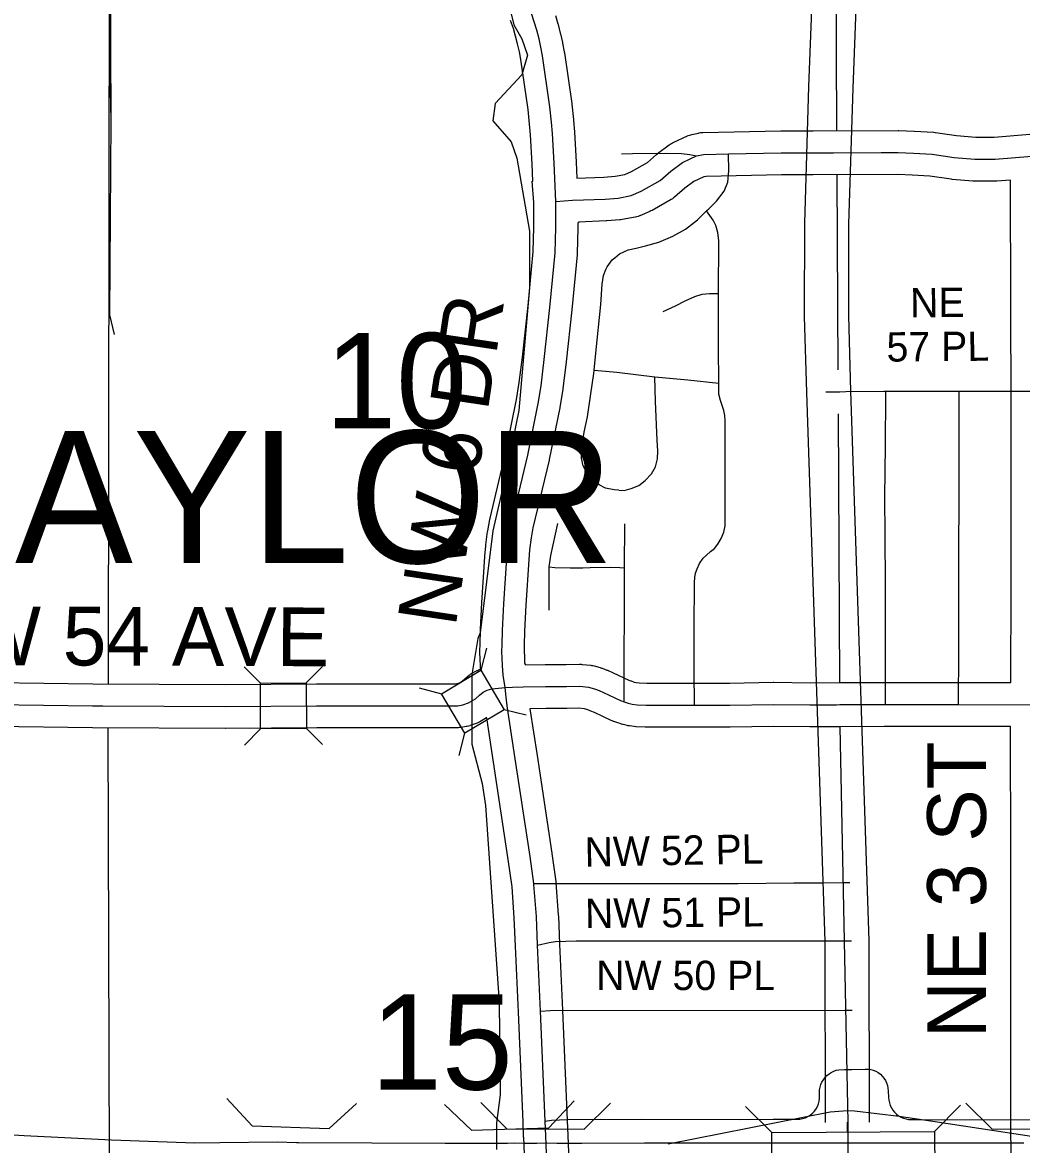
# Model space of a CAD drawing. Extents: x -1403959 to 81668, y -1400582 to 11018.
# Drawn here: x 7081.4 to 7213, y 8660.1 to 8808.1 of the extents above; entities that cross this region are included whole.
import ezdxf

# ---------------------------------------------------------------- set-up
doc = ezdxf.new("R2010")
doc.units = 0
for name, color, linetype in [('tdCiAirportTxt', 7, 'Continuous'), ('tdCiCityDivCarto', 7, 'Continuous'), ('tdCiCityStreetTxt', 7, 'Continuous'), ('tdCiCoBndryTxt', 7, 'Continuous'), ('tdCiSecText', 7, 'Continuous'), ('tdCiSectLine', 7, 'Continuous'), ('tdCiUABTitleFrame', 7, 'Continuous'), ('tdCoCityStreetMajor', 7, 'Continuous'), ('tdCoCoBndryPart', 7, 'Continuous'), ('tdCoDivCarto', 7, 'Continuous'), ('tdCoPriCL', 7, 'Continuous'), ('tdCoSecRteCL', 7, 'Continuous'), ('tdCoSectLinePart', 7, 'Continuous'), ('tdCoSectNmbr', 7, 'Continuous'), ('tdCoSurfBitum', 7, 'Continuous'), ('tdCoSurfEarth', 7, 'Continuous')]:
    doc.layers.add(name, color=color, linetype=linetype)

msp = doc.modelspace()

# ---------------------------------------------------------------- linework, layer by layer
at = {"layer": 'tdCiAirportTxt'}
msp.add_lwpolyline([(7035.48, 8664.22), (7081.62, 8661.34), (7093.16, 8660.77), (7104.1, 8660.36), (7107.42, 8660.4), (7114.99, 8660.5), (7117.5, 8660.4), (7117.78, 8660.4), (7137.09, 8660.34), (7144.26, 8660.34), (7145.29, 8660.35), (7146.24, 8660.36), (7147.5, 8660.33), (7149.17, 8660.34), (7150.49, 8660.36), (7151.83, 8660.33), (7152.39, 8660.33), (7155.09, 8660.35), (7163.37, 8660.37), (7166.67, 8660.39), (7167.76, 8660.37), (7187.89, 8660.36), (7188.25, 8660.36), (7190.11, 8660.38), (7193.17, 8660.36), (7213.33, 8660.37)], dxfattribs=at)
at = {"layer": 'tdCiCityDivCarto'}
for points in [[(7160.33, 8790.73), (7161.79, 8790.79), (7166.12, 8790.84), (7168.23, 8790.81), (7169.33, 8790.66), (7170.22, 8790.46)], [(7187.23, 8759.37), (7187.69, 8759.37), (7188.21, 8759.37), (7189.09, 8759.37), (7189.88, 8759.42), (7194.9, 8759.46), (7195.14, 8759.46), (7195.27, 8759.46), (7203.78, 8759.46), (7204.71, 8759.46), (7204.81, 8759.46)], [(7195.13, 8718.16), (7195.12, 8718.78), (7195.09, 8722.04), (7195.1, 8728.28), (7195.09, 8734.03), (7195.06, 8740.49), (7195.01, 8745.47), (7195.09, 8752.27), (7195.14, 8758.95), (7195.14, 8759.46)], [(7204.73, 8718.17), (7204.75, 8725.27), (7204.79, 8727.48), (7204.75, 8734.39), (7204.77, 8740.13), (7204.81, 8743.51), (7204.81, 8750.88), (7204.81, 8757.78), (7204.81, 8759.46)], [(7204.81, 8759.46), (7214.47, 8759.44), (7214.57, 8759.44)], [(7150.8, 8730.58), (7150.82, 8736.28), (7150.91, 8736.88), (7151.02, 8737.8), (7151.96, 8742.02)], [(7160.71, 8736.18), (7160.76, 8741.98)], [(7150.82, 8736.28), (7151.56, 8736.21), (7153.56, 8736.15), (7155.24, 8736.18), (7156.2, 8736.23), (7158.85, 8736.26), (7160.13, 8736.23), (7160.71, 8736.18)], [(7160.66, 8718.52), (7160.71, 8736.18)], [(7148.78, 8694.55), (7154.02, 8694.58), (7160.02, 8694.55), (7169.18, 8694.57), (7175.71, 8694.58), (7183.05, 8694.63), (7186.96, 8694.64), (7189.47, 8694.67), (7189.81, 8694.68), (7190.4, 8694.68)], [(7149.25, 8686.42), (7150.79, 8686.79), (7151.65, 8686.91), (7154.34, 8687.01), (7189.67, 8686.99), (7190.09, 8686.99)], [(7190.09, 8686.99), (7190.09, 8686.99), (7190.62, 8686.99)], [(7149.67, 8677.71), (7150.95, 8677.81), (7189.73, 8677.85), (7190.18, 8677.85), (7190.7, 8677.86)], [(7150.27, 8663.23), (7151.11, 8663.35), (7153.2, 8663.44), (7162.98, 8663.51), (7175.86, 8663.44), (7180.33, 8663.49), (7180.78, 8663.49)], [(7198.92, 8663.46), (7214.53, 8663.42)]]:
    msp.add_lwpolyline(points, dxfattribs=at)
at = {"layer": 'tdCiCityStreetTxt'}
for p, q in [((7180.12, 8661.72), (7176.65, 8665.14)), ((7201.57, 8661.85), (7204.99, 8665.32)), ((7180.12, 8661.72), (7201.57, 8661.85)), ((7180.18, 8651.97), (7180.12, 8661.72)), ((7201.57, 8661.85), (7201.63, 8652.11))]:
    msp.add_line(p, q, dxfattribs=at)
at = {"layer": 'tdCiCoBndryTxt'}
for points in [[(7151.66, 8784.45), (7151.45, 8789.53), (7151.24, 8793.43), (7151.12, 8794.92), (7150.89, 8796.96), (7149.93, 8803.66), (7149.72, 8804.8), (7149.47, 8805.92), (7149.17, 8807.04), (7148.84, 8808.15), (7148.46, 8809.24), (7147.24, 8812.86), (7147.03, 8813.52), (7146.85, 8814.2), (7146.72, 8814.84)], [(7151.66, 8784.45), (7153.87, 8784.62), (7158.18, 8784.79), (7159.87, 8784.92), (7161.6, 8785.25), (7162.92, 8785.81), (7165.43, 8787.24), (7166.84, 8788.45), (7168.35, 8789.6), (7170.22, 8790.46), (7171.13, 8790.66), (7174.43, 8790.73), (7181.37, 8790.88), (7185.59, 8790.88), (7187.28, 8790.88), (7187.79, 8790.88)], [(7187.79, 8790.88), (7188.24, 8790.88), (7194.55, 8790.9)], [(7194.55, 8790.9), (7194.55, 8790.9)], [(7194.55, 8790.9), (7196.78, 8790.9), (7198.78, 8790.84), (7201.27, 8790.68), (7204.15, 8790.27), (7206.87, 8790.03), (7209.54, 8790.03), (7214.39, 8790.44)], [(7144.99, 8720.38), (7144.76, 8722.01), (7144.65, 8723.31), (7144.63, 8724.27), (7144.58, 8725.15), (7144.61, 8726.04), (7144.65, 8727.91), (7144.84, 8731.41), (7145.23, 8737.45), (7145.34, 8738.84), (7145.57, 8740.56), (7145.83, 8742.03), (7147.97, 8751.02), (7149.35, 8757.84), (7149.74, 8760.17), (7150.16, 8763.63), (7150.91, 8770.47), (7151.58, 8777.7), (7151.66, 8781.03), (7151.66, 8784.45)], [(7091.99, 8717.97), (7108.18, 8717.9), (7120.17, 8717.97), (7137.09, 8717.96), (7138.75, 8718), (7139.41, 8718.11), (7140.19, 8718.39), (7141.08, 8718.9), (7141.61, 8719.37), (7142.1, 8719.78), (7142.62, 8720.05), (7143.24, 8720.24), (7144.12, 8720.3), (7144.99, 8720.38), (7145.98, 8720.46), (7147.37, 8720.48), (7150.33, 8720.53), (7153.08, 8720.53), (7154.84, 8720.55), (7155.98, 8720.43), (7156.77, 8720.21), (7157.4, 8719.98), (7157.98, 8719.73), (7160.2, 8718.67), (7160.66, 8718.52), (7161.22, 8718.33), (7161.73, 8718.21), (7162.39, 8718.13), (7163.58, 8718.07), (7169.95, 8718.08), (7174.61, 8718.08), (7180.35, 8718.17), (7185.16, 8718.12), (7188.65, 8718.13), (7189.09, 8718.14)], [(7145.26, 8718), (7145.12, 8719.1), (7144.99, 8720.38)], [(7019.74, 8718.77), (7027.63, 8718.74), (7036.29, 8718.7), (7054.38, 8718.47), (7063.69, 8718.34), (7077.68, 8718.14), (7090.66, 8717.98), (7091.99, 8717.97)], [(7152.69, 8605.18), (7152.68, 8606.04), (7152.58, 8608.54), (7152.07, 8620.51), (7150.78, 8651.32), (7150.7, 8654), (7150.49, 8657.87), (7150.34, 8661.24), (7150.27, 8663.23), (7149.67, 8677.71), (7149.25, 8686.42), (7149.11, 8690.21), (7148.8, 8694.44), (7148.78, 8694.55), (7148.28, 8698.13), (7146.33, 8710.97), (7145.26, 8718)], [(7189.09, 8718.14), (7189.6, 8718.14), (7194.92, 8718.16), (7195.13, 8718.16)], [(7195.13, 8718.16), (7203.33, 8718.17), (7203.34, 8718.17)], [(7203.34, 8718.17), (7204.73, 8718.17)], [(7204.73, 8718.17), (7214.49, 8718.13), (7226.72, 8718.16), (7226.79, 8718.16)]]:
    msp.add_lwpolyline(points, dxfattribs=at)
at = {"layer": 'tdCiSecText'}
for points in [[(7142.56, 8725.6), (7141.81, 8722.67), (7144.89, 8717.46)], [(7110.6, 8723.11), (7112.75, 8720.98), (7118.8, 8721.02)], [(7120.93, 8723.18), (7118.8, 8721.02), (7118.84, 8714.97)], [(7133.67, 8720.33), (7136.6, 8719.58), (7141.81, 8722.67)], [(7110.67, 8712.78), (7112.79, 8714.93), (7112.75, 8720.98)], [(7138.94, 8711.45), (7139.69, 8714.38), (7136.6, 8719.58)], [(7147.76, 8716.73), (7144.89, 8717.46), (7139.69, 8714.38)], [(7120.95, 8712.89), (7118.84, 8714.97), (7112.79, 8714.93)]]:
    msp.add_lwpolyline(points, dxfattribs=at)
at = {"layer": 'tdCiSectLine'}
for points in [[(7151.62, 8808.99), (7151.95, 8807.88), (7151.98, 8807.79), (7151.98, 8807.78), (7152.27, 8806.66), (7152.3, 8806.56), (7152.55, 8805.43), (7152.57, 8805.36), (7152.57, 8805.33), (7152.78, 8804.19), (7152.8, 8804.07), (7153.77, 8797.38), (7153.77, 8797.34), (7153.78, 8797.29), (7154.01, 8795.25), (7154.02, 8795.14), (7154.13, 8793.65), (7154.13, 8793.62), (7154.14, 8793.59), (7154.35, 8789.69), (7154.35, 8789.65), (7154.44, 8787.55), (7158.01, 8787.69), (7159.49, 8787.81), (7160.75, 8788.04), (7161.63, 8788.42), (7163.75, 8789.62), (7164.94, 8790.65), (7165.07, 8790.76), (7165.09, 8790.77), (7166.6, 8791.92), (7166.74, 8792.01), (7166.9, 8792.11), (7167.07, 8792.2), (7167.14, 8792.24), (7169.01, 8793.1), (7169.11, 8793.14), (7169.29, 8793.21), (7169.47, 8793.26), (7169.59, 8793.29), (7170.49, 8793.49), (7170.56, 8793.51), (7170.75, 8793.54), (7170.94, 8793.56), (7171.06, 8793.56), (7181.31, 8793.78), (7181.37, 8793.78), (7185.59, 8793.78), (7196.78, 8793.8), (7196.78, 8793.8), (7196.88, 8793.8), (7198.87, 8793.74), (7198.95, 8793.73), (7201.44, 8793.58), (7201.46, 8793.58), (7201.64, 8793.56), (7201.68, 8793.56), (7204.48, 8793.16), (7207, 8792.94), (7209.42, 8792.94), (7214.11, 8793.33)], [(7108.18, 8720.8), (7120.15, 8720.87), (7120.17, 8720.87), (7120.17, 8720.87), (7137.05, 8720.86), (7138.48, 8720.9), (7138.69, 8720.93), (7138.97, 8721.03), (7139.37, 8721.27), (7139.68, 8721.54), (7139.69, 8721.55), (7139.75, 8721.6), (7140.24, 8722.01), (7140.33, 8722.08), (7140.48, 8722.19), (7140.65, 8722.29), (7140.78, 8722.36), (7141.3, 8722.63), (7141.34, 8722.65), (7141.51, 8722.73), (7141.69, 8722.79), (7141.74, 8722.81), (7141.78, 8722.82), (7141.76, 8723.05), (7141.75, 8723.12), (7141.75, 8723.26), (7141.73, 8724.16), (7141.68, 8724.99), (7141.68, 8725.15), (7141.68, 8725.25), (7141.71, 8726.12), (7141.75, 8727.96), (7141.75, 8728.07), (7141.94, 8731.57), (7141.95, 8731.6), (7142.33, 8737.64), (7142.33, 8737.64), (7142.34, 8737.69), (7142.45, 8739.07), (7142.47, 8739.21), (7142.47, 8739.22), (7142.69, 8740.94), (7142.71, 8741.06), (7142.97, 8742.53), (7142.98, 8742.59), (7143.01, 8742.7), (7145.14, 8751.64), (7146.5, 8758.37), (7146.87, 8760.58), (7147.28, 8763.96), (7148.02, 8770.77), (7148.69, 8777.87), (7148.76, 8781.06), (7148.76, 8784.34), (7148.54, 8787.12), (7148.65, 8787.13), (7148.56, 8789.39), (7148.34, 8793.24), (7148.23, 8794.65), (7148.02, 8796.59), (7147.07, 8803.19), (7146.88, 8804.21), (7146.65, 8805.24), (7146.38, 8806.25), (7146.08, 8807.25), (7145.72, 8808.3)], [(7163.65, 8720.97), (7174.58, 8720.98), (7180.3, 8721.08), (7180.35, 8721.08), (7180.38, 8721.08), (7185.17, 8721.02), (7189.08, 8721.04), (7189.08, 8721.04), (7194.91, 8721.06), (7194.92, 8721.06), (7204.72, 8721.07), (7204.73, 8721.07), (7204.74, 8721.07), (7211.6, 8721.04), (7211.66, 8733.63), (7211.65, 8743.08), (7211.65, 8743.09), (7211.65, 8743.1), (7211.68, 8748.19), (7211.66, 8755.25), (7211.66, 8755.25), (7211.66, 8755.26), (7211.68, 8761.85), (7211.62, 8766.87), (7211.62, 8766.9), (7211.62, 8775.16), (7211.59, 8782.94), (7211.56, 8787.29), (7209.78, 8787.14), (7209.73, 8787.14), (7209.54, 8787.13), (7206.87, 8787.13), (7206.68, 8787.14), (7206.62, 8787.14), (7203.89, 8787.38), (7203.77, 8787.4), (7203.74, 8787.4), (7200.97, 8787.79), (7198.64, 8787.94), (7196.74, 8788), (7185.6, 8787.98), (7185.59, 8787.98), (7181.4, 8787.98), (7171.48, 8787.77), (7171.16, 8787.7), (7169.85, 8787.1), (7168.66, 8786.2), (7167.33, 8785.04), (7167.2, 8784.94), (7167.04, 8784.83), (7166.88, 8784.73), (7166.87, 8784.72), (7164.35, 8783.29), (7164.2, 8783.21), (7164.06, 8783.14), (7162.74, 8782.58), (7162.71, 8782.57), (7162.53, 8782.5), (7162.35, 8782.45), (7162.17, 8782.4), (7162.13, 8782.4), (7160.4, 8782.07), (7160.25, 8782.05), (7160.09, 8782.03), (7158.4, 8781.9), (7158.37, 8781.9), (7158.29, 8781.9), (7154.67, 8781.75), (7154.68, 8781.67), (7154.56, 8781.66), (7154.56, 8781.02), (7154.56, 8780.96), (7154.49, 8777.63), (7154.48, 8777.51), (7154.47, 8777.43), (7153.8, 8770.2), (7153.8, 8770.16), (7153.05, 8763.31), (7153.04, 8763.28), (7152.62, 8759.82), (7152.62, 8759.79), (7152.6, 8759.69), (7152.21, 8757.36), (7152.2, 8757.28), (7152.19, 8757.27), (7150.82, 8750.44), (7150.79, 8750.35), (7148.67, 8741.44), (7148.44, 8740.12), (7148.23, 8738.53), (7148.12, 8737.24), (7147.74, 8731.24), (7147.55, 8727.8), (7147.52, 8725.99), (7147.51, 8725.93), (7147.49, 8725.17), (7147.53, 8724.43), (7147.53, 8724.32), (7147.54, 8723.56), (7147.58, 8723.56), (7147.59, 8723.53), (7147.62, 8723.53), (7147.63, 8723.39), (7150.28, 8723.43), (7150.33, 8723.43), (7153.06, 8723.43), (7154.81, 8723.45), (7154.84, 8723.45), (7155.03, 8723.45), (7155.14, 8723.44), (7156.29, 8723.32), (7156.36, 8723.31), (7156.55, 8723.28), (7156.74, 8723.23), (7156.75, 8723.23), (7157.54, 8723.01), (7157.71, 8722.96), (7157.79, 8722.93), (7158.41, 8722.7), (7158.51, 8722.66), (7158.58, 8722.63), (7159.16, 8722.38), (7159.22, 8722.35), (7161.28, 8721.37), (7161.56, 8721.28), (7161.59, 8721.27), (7161.6, 8721.27), (7162.02, 8721.12), (7162.24, 8721.07), (7162.64, 8721.02), (7163.65, 8720.97)], [(7077.72, 8721.05), (7090.68, 8720.88), (7108.18, 8720.8)], [(7211.66, 8657.92), (7211.63, 8663.41), (7211.63, 8663.41), (7211.6, 8669.63), (7211.6, 8669.64), (7211.6, 8693.84), (7211.6, 8698.1), (7211.6, 8698.1), (7211.59, 8715.24), (7204.72, 8715.27), (7194.93, 8715.26), (7189.11, 8715.23), (7185.17, 8715.21), (7185.16, 8715.21), (7185.12, 8715.21), (7180.36, 8715.27), (7174.65, 8715.18), (7174.61, 8715.18), (7163.58, 8715.17), (7163.58, 8715.17), (7163.45, 8715.17), (7162.25, 8715.23), (7162.2, 8715.23), (7162.02, 8715.25), (7161.37, 8715.33), (7161.35, 8715.33), (7161.17, 8715.36), (7161.08, 8715.38), (7160.56, 8715.5), (7160.47, 8715.53), (7160.28, 8715.58), (7160.27, 8715.59), (7159.73, 8715.77), (7159.3, 8715.92), (7159.27, 8715.93), (7159.09, 8715.99), (7158.96, 8716.05), (7156.77, 8717.09), (7156.31, 8717.29), (7155.89, 8717.45), (7155.45, 8717.57), (7154.7, 8717.65), (7153.11, 8717.63), (7153.08, 8717.63), (7150.36, 8717.63), (7148.26, 8717.59), (7149.2, 8711.41), (7151.15, 8698.56), (7151.16, 8698.53), (7151.67, 8694.84), (7151.68, 8694.82), (7151.69, 8694.65), (7152, 8690.42), (7152, 8690.4), (7152.01, 8690.31), (7152.14, 8686.54), (7152.56, 8677.85), (7152.57, 8677.83), (7153.17, 8663.35), (7153.17, 8663.33), (7153.24, 8661.36), (7153.39, 8658.02)], [(7147.59, 8657.75), (7147.45, 8661.11), (7147.44, 8661.14), (7147.37, 8663.12), (7146.77, 8677.58), (7146.35, 8686.28), (7146.35, 8686.31), (7146.21, 8690.05), (7145.91, 8694.13), (7145.41, 8697.71), (7143.46, 8710.54), (7143.46, 8710.54), (7142.57, 8716.41), (7142.53, 8716.39), (7141.65, 8715.88), (7141.65, 8715.88), (7141.48, 8715.79), (7141.3, 8715.71), (7141.17, 8715.66), (7140.39, 8715.38), (7140.35, 8715.36), (7140.16, 8715.31), (7139.98, 8715.26), (7139.86, 8715.24), (7139.2, 8715.14), (7139.13, 8715.13), (7138.94, 8715.11), (7138.83, 8715.1), (7137.17, 8715.06), (7137.09, 8715.06), (7137.09, 8715.06), (7120.18, 8715.07), (7108.2, 8715), (7108.18, 8715)], [(7108.18, 8715), (7108.17, 8715), (7090.64, 8715.08), (7090.62, 8715.08), (7077.64, 8715.24)]]:
    msp.add_lwpolyline(points, dxfattribs=at)
at = {"layer": 'tdCiUABTitleFrame'}
for points in [[(7159.45, 8777.04), (7160.07, 8777.56), (7161.22, 8778.08), (7162.27, 8778.32), (7163.51, 8778.6), (7165.25, 8779.11), (7167.08, 8779.87), (7168.78, 8780.82), (7170.35, 8782.04), (7171.54, 8783.21), (7171.83, 8783.5), (7172.83, 8784.5), (7173.86, 8785.81), (7174.36, 8787), (7174.45, 8788.5), (7174.43, 8790.73)], [(7169.95, 8718.08), (7169.91, 8722.59), (7169.9, 8728.26), (7169.95, 8734.24), (7169.99, 8734.9), (7170.1, 8735.48), (7170.28, 8736.04), (7170.61, 8736.72), (7171.1, 8737.46), (7171.53, 8737.86), (7172.04, 8738.32), (7172.56, 8738.74), (7173.02, 8739.27), (7173.47, 8740.05), (7173.83, 8740.89), (7173.99, 8741.71), (7173.99, 8742.44), (7173.99, 8745.99), (7173.98, 8753.79), (7173.99, 8755.56), (7173.94, 8756.27), (7173.83, 8756.92), (7173.37, 8758.24), (7173.16, 8759.05), (7173.16, 8760.53), (7173.11, 8765.28), (7173.12, 8772.35), (7173.14, 8779.27), (7173.04, 8780.37), (7172.76, 8781.29), (7172.42, 8781.99), (7171.54, 8783.21)], [(7156.73, 8762.23), (7156.95, 8764.46), (7157.59, 8770.9), (7157.78, 8773.57), (7157.97, 8774.69), (7158.28, 8775.48), (7158.45, 8775.84), (7159.12, 8776.77), (7159.45, 8777.04)], [(7165.8, 8769.95), (7167.44, 8770.69), (7168.73, 8771.38), (7169.97, 8771.93), (7170.97, 8772.26), (7171.93, 8772.33), (7173.12, 8772.35)], [(7159.98, 8746.43), (7159.38, 8746.47), (7158.21, 8746.69), (7157.38, 8747.12), (7156.45, 8747.86), (7155.82, 8748.64), (7155.3, 8749.62), (7155.04, 8750.62), (7155.09, 8752.18), (7155.4, 8754.06), (7155.87, 8756.09), (7156.28, 8759.09), (7156.68, 8761.79), (7156.73, 8762.23)], [(7156.73, 8762.23), (7159.71, 8761.96), (7164.7, 8761.36), (7169.05, 8760.95), (7173.16, 8760.53)], [(7159.98, 8746.43), (7160.67, 8746.38), (7161.62, 8746.62), (7162.62, 8747.02), (7163.46, 8747.67), (7164.29, 8748.55), (7164.79, 8749.48), (7165.08, 8750.53), (7165.13, 8751.55), (7165.03, 8752.99), (7164.79, 8758.11), (7164.7, 8761.36)], [(7180.78, 8663.49), (7183.08, 8663.51), (7183.46, 8663.48), (7183.83, 8663.5), (7184.19, 8663.57), (7184.55, 8663.68), (7184.89, 8663.84), (7185.2, 8664.04), (7185.49, 8664.27), (7185.75, 8664.54), (7185.97, 8664.84), (7186.15, 8665.17), (7186.29, 8665.52), (7186.38, 8665.88), (7186.42, 8666.25), (7186.42, 8666.62), (7186.4, 8666.98), (7186.43, 8667.34), (7186.49, 8667.7), (7186.59, 8668.04), (7186.74, 8668.37), (7186.92, 8668.68), (7187.14, 8668.97), (7187.39, 8669.23), (7187.67, 8669.46), (7187.97, 8669.65), (7188.29, 8669.81), (7188.63, 8669.93), (7188.98, 8670.01), (7189.71, 8670.04), (7190.14, 8670.05), (7190.68, 8670.06), (7192.45, 8670.07), (7192.81, 8670.07), (7193.16, 8670.02), (7193.5, 8669.93), (7193.83, 8669.8), (7194.14, 8669.63), (7194.43, 8669.42), (7194.69, 8669.18), (7194.91, 8668.9), (7195.1, 8668.6), (7195.25, 8668.28), (7195.36, 8667.94), (7195.43, 8667.6), (7195.46, 8667.24), (7195.5, 8666.34), (7195.54, 8665.98), (7195.62, 8665.64), (7195.73, 8665.3), (7195.89, 8664.99), (7196.08, 8664.69), (7196.3, 8664.41), (7196.56, 8664.17), (7196.84, 8663.95), (7197.15, 8663.77), (7197.47, 8663.63), (7197.81, 8663.53), (7198.16, 8663.46), (7198.51, 8663.44), (7198.92, 8663.46)]]:
    msp.add_lwpolyline(points, dxfattribs=at)
at = {"layer": 'tdCoCityStreetMajor'}
for points in [[(7092.82, 8815.49), (7092.69, 8720.83)], [(7188.56, 8815.23), (7188.67, 8793.79)], [(7188.7, 8787.99), (7188.83, 8762.28)], [(7188.86, 8756.48), (7189.05, 8721.01)], [(7092.97, 8629.56), (7092.7, 8715.03)], [(7190.14, 8624.06), (7190.21, 8663.08), (7189.12, 8715.21)]]:
    msp.add_lwpolyline(points, dxfattribs=at)
at = {"layer": 'tdCoDivCarto'}
for points in [[(7187.21, 8663.05), (7187.16, 8686.95), (7184.75, 8759.28), (7184.46, 8769.29), (7184.49, 8781.61), (7185.03, 8799.64), (7186.28, 8832.28)], [(7193.02, 8663.11), (7192.96, 8687.03), (7190.56, 8759.46), (7190.26, 8769.38), (7190.29, 8781.49), (7190.83, 8799.41), (7192.08, 8832.08)]]:
    msp.add_lwpolyline(points, dxfattribs=at)
at = {"layer": 'tdCoPriCL'}
for points in [[(7190.11, 8664.57), (7187.8, 8664.41), (7166.48, 8660.19)], [(7196.9, 8663.84), (7191.04, 8664.53), (7190.11, 8664.57)], [(7201.36, 8663.17), (7196.9, 8663.84)], [(7220.97, 8660.2), (7201.36, 8663.17)]]:
    msp.add_lwpolyline(points, dxfattribs=at)
at = {"layer": 'tdCoSecRteCL'}
msp.add_lwpolyline([(7190.09, 8661.78), (7190.11, 8663.08)], dxfattribs=at)
at = {"layer": 'tdCoSurfBitum'}
for points in [[(7093.52, 8766.94), (7092.91, 8769.54), (7093.12, 8795.19), (7092.79, 8863.13)], [(7145.38, 8810.8), (7146.13, 8807.74), (7147.2, 8805.91), (7147.96, 8803.77), (7147.19, 8801.18), (7143.67, 8797.37), (7143.36, 8795.08), (7145.8, 8792.32), (7146.56, 8790.19), (7148.22, 8780.56), (7148.2, 8773.08), (7146.8, 8756.9), (7144.95, 8747.9), (7143.4, 8741.03), (7141.7, 8727.6), (7141.39, 8726.84), (7140.62, 8722.11), (7140.6, 8712.94), (7141.96, 8707.75), (7142.42, 8704.85), (7144.2, 8678.89), (7144.33, 8666.68), (7143.86, 8663.01), (7143.85, 8659.5)], [(7093.12, 8795.19), (7092.98, 8800.99)]]:
    msp.add_lwpolyline(points, dxfattribs=at)
at = {"layer": 'tdCoSurfEarth'}
for p, q in [((7111.66, 8662.63), (7108.35, 8666.21)), ((7121.83, 8662.25), (7125.4, 8665.57)), ((7140.58, 8662.06), (7137.03, 8665.41)), ((7145.23, 8662.23), (7141.8, 8665.7)), ((7150.74, 8662.36), (7154.09, 8665.91)), ((7155.4, 8662.16), (7158.87, 8665.59)), ((7209.15, 8662.16), (7205.68, 8665.59)), ((7111.66, 8662.63), (7121.83, 8662.25)), ((7140.58, 8662.06), (7150.74, 8662.36)), ((7145.23, 8662.23), (7155.4, 8662.16)), ((7209.15, 8662.16), (7219.32, 8662.23))]:
    msp.add_line(p, q, dxfattribs=at)

# ---------------------------------------------------------------- texts
at = {"layer": 'tdCoCoBndryPart'}
msp.add_text('SAYLOR', height=17.411, rotation=359.9939, dxfattribs=at).set_placement((7064.9, 8736.81))
at = {"layer": 'tdCoSectLinePart'}
for s, p in [('10', (7121.29, 8754.56)), ('15', (7127.31, 8667.39))]:
    msp.add_text(s, height=12.575, rotation=359.9949, dxfattribs=at).set_placement(p)
at = {"layer": 'tdCoSectNmbr'}
for s, height, rotation, p in [('NE', 3.869, 0.5163, (7198.36, 8769.18)), ('NW 6 DR', 7.738, 81.5112, (7138.46, 8728.26)), ('57 PL', 3.869, 0.5163, (7195.26, 8763.35)), ('NW 54 AVE', 7.738, 359.8042, (7066.59, 8723.38)), ('NE 3 ST', 7.738, 90, (7208.34, 8674.19)), ('NW 52 PL', 3.869, 1.0191, (7155.5, 8696.78)), ('NW 51 PL', 3.869, 0.551, (7155.54, 8688.68)), ('NW 50 PL', 3.869, 359.9204, (7156.99, 8680.53))]:
    msp.add_text(s, height=height, rotation=rotation, dxfattribs=at).set_placement(p)

doc.saveas('drawing.dxf')
